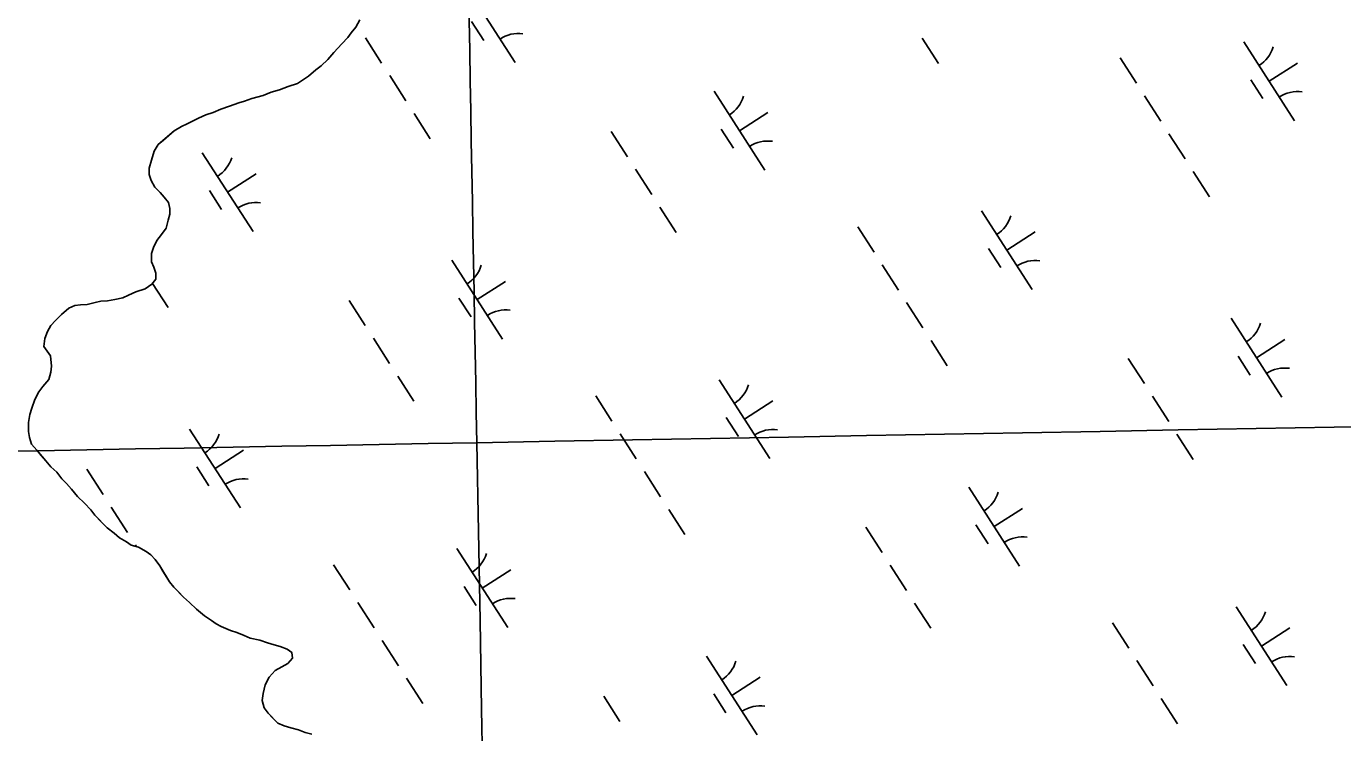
# Model space of a CAD drawing. Extents: x 3937982 to 3958556, y 219448 to 241894.
# Drawn here: x 3945728 to 3946430, y 236220 to 236596 of the extents above; entities that cross this region are included whole.
import ezdxf

# ---------------------------------------------------------------- set-up
doc = ezdxf.new("R2010")
doc.units = 0
for name, color, linetype in [('V-GRID-MAJR', 7, 'Continuous'), ('V-TOPO-SHOR', 7, 'Continuous'), ('V-WETL-SWMP', 7, 'Continuous')]:
    doc.layers.add(name, color=color, linetype=linetype)

msp = doc.modelspace()

# ---------------------------------------------------------------- linework, layer by layer
at = {"layer": 'V-GRID-MAJR'}
for points in [[(3946136.867, 227095.12), (3946078.329, 230314.506), (3945968.142, 236374.431), (3945930.73, 238431.955)], [(3942640.453, 236314.075), (3945968.142, 236374.431), (3951288.627, 236471.56), (3951347.833, 236472.645)]]:
    msp.add_spline(points, degree=3, dxfattribs=at)
at = {"layer": 'V-TOPO-SHOR'}
for points in [[(3945905.784, 236599.796), (3945903.634, 236595.977), (3945901.144, 236592.862), (3945899.362, 236590.435), (3945896.167, 236586.98), (3945891.909, 236582.489), (3945888.71, 236578.682), (3945885.165, 236575.231), (3945882.341, 236573.168), (3945878.446, 236569.722), (3945875.269, 236567.665), (3945872.447, 236565.953), (3945867.528, 236564.27), (3945862.957, 236562.58), (3945858.392, 236561.241), (3945854.171, 236559.547), (3945848.201, 236557.878), (3945844.334, 236556.528), (3945841.172, 236555.523), (3945836.253, 236553.837), (3945831.682, 236552.15), (3945827.461, 236550.456), (3945823.594, 236549.108), (3945819.723, 236547.411), (3945816.905, 236546.047), (3945813.735, 236544.341), (3945810.569, 236542.983), (3945806.688, 236540.585), (3945803.858, 236538.174), (3945801.025, 236535.762), (3945798.195, 236533.351), (3945796.051, 236529.882), (3945794.586, 236525.001), (3945793.48, 236520.817), (3945793.433, 236517.319), (3945794.443, 236514.157), (3945796.495, 236510.633), (3945799.256, 236507.796), (3945801.322, 236505.32), (3945803.735, 236502.49), (3945804.39, 236499.332), (3945804.349, 236496.184), (3945803.608, 236493.044), (3945802.504, 236488.86), (3945800.007, 236485.395), (3945797.519, 236482.28), (3945795.719, 236478.457), (3945794.627, 236475.321), (3945794.566, 236470.774), (3945795.93, 236467.956), (3945796.935, 236464.794), (3945796.894, 236461.647), (3945794.758, 236458.876), (3945791.228, 236456.473), (3945786.308, 236454.79), (3945782.438, 236453.092), (3945779.269, 236451.734), (3945775.059, 236450.741), (3945771.2, 236450.092), (3945767.698, 236449.789), (3945764.54, 236449.131), (3945760.329, 236448.138), (3945756.827, 236447.835), (3945753.673, 236447.526), (3945750.507, 236446.168), (3945746.614, 236442.721), (3945743.423, 236439.614), (3945740.939, 236436.849), (3945739.147, 236433.724), (3945737.697, 236429.894), (3945737.291, 236425.702), (3945739.008, 236423.23), (3945740.726, 236420.758), (3945741.351, 236415.153), (3945740.957, 236412.009), (3945739.858, 236408.175), (3945736.659, 236404.368), (3945734.523, 236401.597)], [(3945734.523, 236401.597), (3945732.368, 236397.427), (3945730.91, 236392.899), (3945729.812, 236389.416), (3945729.058, 236385.227), (3945728.993, 236380.331), (3945729.65, 236377.173), (3945730.654, 236373.66), (3945733.41, 236370.476), (3945735.823, 236367.643), (3945738.233, 236364.813), (3945740.99, 236361.628), (3945744.101, 236358.788), (3945746.854, 236355.253), (3945749.268, 236352.773), (3945752.027, 236349.586), (3945755.123, 236345.697), (3945758.924, 236342.148), (3945762.375, 236338.605), (3945764.438, 236335.779), (3945767.889, 236332.233), (3945770.995, 236329.043), (3945774.807, 236326.194), (3945777.571, 236323.708), (3945781.391, 236321.557), (3945783.818, 236319.777), (3945787.652, 236318.676), (3945791.821, 236316.521), (3945794.246, 236314.739), (3945796.663, 236312.259), (3945799.065, 236308.729), (3945800.777, 236305.906), (3945802.489, 236303.086), (3945804.202, 236300.264), (3945806.612, 236297.434), (3945809.029, 236294.952), (3945811.789, 236292.117), (3945814.9, 236289.277), (3945818.701, 236285.727), (3945822.853, 236282.174), (3945826.668, 236279.674), (3945829.093, 236277.894), (3945831.874, 236276.456), (3945836.742, 236274.293), (3945840.228, 236273.198), (3945844.058, 236271.748), (3945847.185, 236270.306), (3945852.42, 236269.188), (3945856.598, 236267.732), (3945860.081, 236266.636), (3945863.221, 236265.895), (3945867.051, 236264.445), (3945869.475, 236262.663), (3945869.785, 236259.511), (3945867.298, 236256.744), (3945864.126, 236255.036), (3945860.601, 236252.984), (3945857.407, 236249.529), (3945855.252, 236245.359), (3945854.142, 236240.825), (3945853.741, 236236.983), (3945854.74, 236233.12), (3945856.802, 236230.294), (3945859.217, 236227.812), (3945861.98, 236224.978), (3945865.457, 236223.532), (3945868.943, 236222.436), (3945873.125, 236221.33), (3945876.607, 236219.886), (3945880.094, 236219.141)]]:
    msp.add_lwpolyline(points, dxfattribs=at)
at = {"layer": 'V-WETL-SWMP'}
for p, q in [((3945964.087, 236615.164), (3945988.654, 236576.998)), ((3945905.784, 236599.797), (3945903.634, 236595.977)), ((3945965.388, 236598.888), (3945971.883, 236588.798)), ((3945901.143, 236592.861), (3945899.362, 236590.436)), ((3945903.634, 236595.977), (3945901.143, 236592.861)), ((3945896.167, 236586.98), (3945891.91, 236582.488)), ((3945899.362, 236590.436), (3945896.167, 236586.98)), ((3945908.717, 236590.265), (3945917.377, 236576.811)), ((3946205.702, 236590.013), (3946214.362, 236576.559)), ((3946377.154, 236588.082), (3946404.216, 236546.038)), ((3945888.71, 236578.682), (3945885.166, 236575.23)), ((3945891.91, 236582.488), (3945888.71, 236578.682)), ((3946311.289, 236579.487), (3946319.949, 236566.033)), ((3945882.34, 236573.169), (3945878.446, 236569.722)), ((3945885.166, 236575.23), (3945882.34, 236573.169)), ((3946390.685, 236567.06), (3946405.821, 236576.802)), ((3945867.528, 236564.269), (3945862.957, 236562.58)), ((3945872.448, 236565.953), (3945867.528, 236564.269)), ((3945875.27, 236567.665), (3945872.448, 236565.953)), ((3945878.446, 236569.722), (3945875.27, 236567.665)), ((3945921.707, 236570.084), (3945930.366, 236556.631)), ((3946380.95, 236567.929), (3946387.445, 236557.839)), ((3945844.334, 236556.529), (3945841.172, 236555.522)), ((3945848.201, 236557.878), (3945844.334, 236556.529)), ((3945854.17, 236559.548), (3945848.201, 236557.878)), ((3945858.391, 236561.241), (3945854.17, 236559.548)), ((3945862.957, 236562.58), (3945858.391, 236561.241)), ((3946094.721, 236561.742), (3946121.783, 236519.699)), ((3946324.279, 236559.306), (3946332.939, 236545.852)), ((3945827.46, 236550.456), (3945823.594, 236549.108)), ((3945831.681, 236552.149), (3945827.46, 236550.456)), ((3945836.252, 236553.838), (3945831.681, 236552.149)), ((3945841.172, 236555.522), (3945836.252, 236553.838)), ((3945934.696, 236549.904), (3945943.356, 236536.45)), ((3946108.252, 236540.721), (3946123.388, 236550.463)), ((3945810.568, 236542.983), (3945806.688, 236540.585)), ((3945813.735, 236544.34), (3945810.568, 236542.983)), ((3945816.906, 236546.047), (3945813.735, 236544.34)), ((3945819.723, 236547.41), (3945816.906, 236546.047)), ((3945823.594, 236549.108), (3945819.723, 236547.41)), ((3945806.688, 236540.585), (3945798.195, 236533.351)), ((3946039.855, 236540.345), (3946048.515, 236526.891)), ((3946098.517, 236541.59), (3946105.012, 236531.499)), ((3946337.269, 236539.125), (3946345.929, 236525.671)), ((3945796.05, 236529.881), (3945794.586, 236525.002)), ((3945798.195, 236533.351), (3945796.05, 236529.881)), ((3945821.724, 236529.011), (3945848.787, 236486.968)), ((3945794.586, 236525.002), (3945793.481, 236520.818)), ((3945793.481, 236520.818), (3945793.434, 236517.32)), ((3945793.434, 236517.32), (3945794.442, 236514.158)), ((3945835.256, 236507.99), (3945850.391, 236517.732)), ((3946052.845, 236520.164), (3946061.505, 236506.711)), ((3946350.259, 236518.944), (3946358.919, 236505.491)), ((3945794.442, 236514.158), (3945796.494, 236510.632)), ((3945796.494, 236510.632), (3945799.256, 236507.797)), ((3945799.256, 236507.797), (3945801.322, 236505.32)), ((3945825.52, 236508.859), (3945832.015, 236498.769)), ((3945801.322, 236505.32), (3945803.734, 236502.49)), ((3945803.734, 236502.49), (3945804.391, 236499.332)), ((3945804.35, 236496.184), (3945803.608, 236493.045)), ((3945804.391, 236499.332), (3945804.35, 236496.184)), ((3946065.835, 236499.984), (3946074.495, 236486.53)), ((3946237.287, 236498.052), (3946264.349, 236456.009)), ((3945802.503, 236488.861), (3945800.008, 236485.396)), ((3945803.608, 236493.045), (3945802.503, 236488.861)), ((3946171.422, 236489.457), (3946180.082, 236476.003)), ((3946250.818, 236477.03), (3946265.954, 236486.773)), ((3945797.518, 236482.28), (3945795.718, 236478.456)), ((3945800.008, 236485.396), (3945797.518, 236482.28)), ((3945794.627, 236475.321), (3945794.566, 236470.774)), ((3945795.718, 236478.456), (3945794.627, 236475.321)), ((3946241.083, 236477.9), (3946247.578, 236467.809)), ((3945794.566, 236470.774), (3945795.929, 236467.957)), ((3945795.929, 236467.957), (3945796.936, 236464.795)), ((3945954.854, 236471.713), (3945981.916, 236429.669)), ((3946184.412, 236469.276), (3946193.072, 236455.823)), ((3945794.759, 236458.876), (3945791.228, 236456.474)), ((3945796.894, 236461.647), (3945794.759, 236458.876)), ((3945795.147, 236459.38), (3945803.489, 236446.42)), ((3945796.936, 236464.795), (3945796.894, 236461.647)), ((3945968.385, 236450.691), (3945983.52, 236460.434)), ((3945779.27, 236451.734), (3945775.059, 236450.741)), ((3945782.437, 236453.092), (3945779.27, 236451.734)), ((3945786.308, 236454.79), (3945782.437, 236453.092)), ((3945791.228, 236456.474), (3945786.308, 236454.79)), ((3945958.65, 236451.56), (3945965.145, 236441.47)), ((3945750.508, 236446.168), (3945746.614, 236442.721)), ((3945753.674, 236447.526), (3945750.508, 236446.168)), ((3945756.827, 236447.834), (3945753.674, 236447.526)), ((3945760.33, 236448.137), (3945756.827, 236447.834)), ((3945764.541, 236449.131), (3945760.33, 236448.137)), ((3945767.699, 236449.789), (3945764.541, 236449.131)), ((3945771.201, 236450.092), (3945767.699, 236449.789)), ((3945775.059, 236450.741), (3945771.201, 236450.092)), ((3945899.988, 236450.316), (3945908.648, 236436.862)), ((3946197.402, 236449.096), (3946206.062, 236435.642)), ((3945743.424, 236439.615), (3945740.938, 236436.849)), ((3945746.614, 236442.721), (3945743.424, 236439.615)), ((3946370.416, 236440.753), (3946397.478, 236398.71)), ((3945739.147, 236433.724), (3945737.697, 236429.895)), ((3945740.938, 236436.849), (3945739.147, 236433.724)), ((3945737.697, 236429.895), (3945737.291, 236425.702)), ((3945737.291, 236425.702), (3945740.725, 236420.758)), ((3945912.978, 236430.135), (3945921.637, 236416.681)), ((3946210.392, 236428.915), (3946219.051, 236415.461)), ((3946383.947, 236419.732), (3946399.083, 236429.474)), ((3945740.725, 236420.758), (3945741.35, 236415.152)), ((3946315.55, 236419.356), (3946324.21, 236405.903)), ((3946374.212, 236420.601), (3946380.707, 236410.511)), ((3945740.958, 236412.009), (3945739.858, 236408.175)), ((3945741.35, 236415.152), (3945740.958, 236412.009)), ((3945925.967, 236409.954), (3945934.627, 236396.5)), ((3945736.659, 236404.369), (3945734.523, 236401.598)), ((3945739.858, 236408.175), (3945736.659, 236404.369)), ((3946097.42, 236408.023), (3946124.482, 236365.979)), ((3945732.368, 236397.428), (3945730.909, 236392.899)), ((3945734.523, 236401.598), (3945732.368, 236397.428)), ((3946031.555, 236399.428), (3946040.214, 236385.974)), ((3946110.951, 236387.001), (3946126.086, 236396.743)), ((3946328.54, 236399.176), (3946337.2, 236385.722)), ((3945729.813, 236389.415), (3945729.058, 236385.227)), ((3945730.909, 236392.899), (3945729.813, 236389.415)), ((3945729.058, 236385.227), (3945728.993, 236380.33)), ((3945814.986, 236381.683), (3945842.049, 236339.64)), ((3946101.216, 236387.87), (3946107.71, 236377.78)), ((3945728.993, 236380.33), (3945729.651, 236377.172)), ((3945729.651, 236377.172), (3945730.654, 236373.661)), ((3946044.544, 236379.247), (3946053.204, 236365.793)), ((3946341.53, 236378.995), (3946350.19, 236365.541)), ((3945730.654, 236373.661), (3945733.41, 236370.475)), ((3945733.41, 236370.475), (3945738.233, 236364.814)), ((3945828.518, 236360.662), (3945843.653, 236370.404)), ((3945738.233, 236364.814), (3945740.99, 236361.628)), ((3945740.99, 236361.628), (3945744.101, 236358.788)), ((3945760.12, 236360.286), (3945768.78, 236346.832)), ((3945818.782, 236361.531), (3945825.277, 236351.44)), ((3945744.101, 236358.788), (3945746.853, 236355.253)), ((3945746.853, 236355.253), (3945749.269, 236352.772)), ((3946057.534, 236359.066), (3946066.194, 236345.612)), ((3945749.269, 236352.772), (3945752.026, 236349.587)), ((3945752.026, 236349.587), (3945755.123, 236345.697)), ((3946230.549, 236350.724), (3946257.611, 236308.681)), ((3945755.123, 236345.697), (3945758.924, 236342.148)), ((3945758.924, 236342.148), (3945762.376, 236338.604)), ((3945773.11, 236340.105), (3945781.77, 236326.652)), ((3946070.524, 236338.885), (3946079.184, 236325.432)), ((3946244.08, 236329.702), (3946259.215, 236339.445)), ((3945762.376, 236338.604), (3945764.438, 236335.778)), ((3945764.438, 236335.778), (3945770.996, 236329.043)), ((3945770.996, 236329.043), (3945774.806, 236326.194)), ((3945774.806, 236326.194), (3945777.572, 236323.708)), ((3946175.683, 236329.327), (3946184.343, 236315.873)), ((3946234.345, 236330.572), (3946240.84, 236320.481)), ((3945777.572, 236323.708), (3945781.392, 236321.558)), ((3945781.392, 236321.558), (3945783.818, 236319.777)), ((3945783.818, 236319.777), (3945787.652, 236318.676)), ((3945786.1, 236319.925), (3945786.734, 236318.94)), ((3945787.652, 236318.676), (3945791.821, 236316.522)), ((3945957.552, 236317.993), (3945984.615, 236275.95)), ((3945791.821, 236316.522), (3945794.247, 236314.74)), ((3945794.247, 236314.74), (3945796.663, 236312.259)), ((3945796.663, 236312.259), (3945799.065, 236308.729)), ((3945799.065, 236308.729), (3945804.201, 236300.264)), ((3945891.687, 236309.398), (3945900.347, 236295.944)), ((3945971.083, 236296.971), (3945986.219, 236306.714)), ((3946188.673, 236309.146), (3946197.333, 236295.692)), ((3945804.201, 236300.264), (3945806.612, 236297.433)), ((3945806.612, 236297.433), (3945811.79, 236292.117)), ((3945961.348, 236297.841), (3945967.843, 236287.75)), ((3945811.79, 236292.117), (3945814.901, 236289.277)), ((3945814.901, 236289.277), (3945818.702, 236285.728)), ((3945818.702, 236285.728), (3945822.853, 236282.174)), ((3945904.677, 236289.217), (3945913.337, 236275.764)), ((3946201.663, 236288.965), (3946210.322, 236275.512)), ((3946373.115, 236287.034), (3946400.177, 236244.991)), ((3945822.853, 236282.174), (3945826.669, 236279.674)), ((3945826.669, 236279.674), (3945829.094, 236277.893)), ((3945829.094, 236277.893), (3945831.874, 236276.457)), ((3945831.874, 236276.457), (3945836.743, 236274.293)), ((3946307.25, 236278.439), (3946315.91, 236264.985)), ((3946386.646, 236266.012), (3946401.781, 236275.755)), ((3945836.743, 236274.293), (3945840.227, 236273.197)), ((3945840.227, 236273.197), (3945844.057, 236271.747)), ((3945844.057, 236271.747), (3945847.186, 236270.306)), ((3945847.186, 236270.306), (3945852.419, 236269.187)), ((3945852.419, 236269.187), (3945856.598, 236267.732)), ((3945917.667, 236269.037), (3945926.327, 236255.583)), ((3945856.598, 236267.732), (3945860.082, 236266.636)), ((3945860.082, 236266.636), (3945863.221, 236265.895)), ((3945863.221, 236265.895), (3945867.05, 236264.445)), ((3945867.05, 236264.445), (3945869.476, 236262.663)), ((3945869.476, 236262.663), (3945869.784, 236259.511)), ((3946376.911, 236266.881), (3946383.406, 236256.791)), ((3945864.127, 236255.037), (3945860.601, 236252.985)), ((3945867.298, 236256.745), (3945864.127, 236255.037)), ((3945869.784, 236259.511), (3945867.298, 236256.745)), ((3946090.682, 236260.694), (3946117.744, 236218.651)), ((3946320.24, 236258.258), (3946328.9, 236244.804)), ((3945857.406, 236249.529), (3945855.252, 236245.359)), ((3945860.601, 236252.985), (3945857.406, 236249.529)), ((3945930.657, 236248.856), (3945939.317, 236235.402)), ((3946104.213, 236239.673), (3946119.348, 236249.415)), ((3945854.142, 236240.825), (3945853.741, 236236.982)), ((3945855.252, 236245.359), (3945854.142, 236240.825)), ((3945853.741, 236236.982), (3945854.74, 236233.121)), ((3946035.815, 236239.297), (3946044.475, 236225.844)), ((3946094.478, 236240.542), (3946100.972, 236230.452)), ((3946333.229, 236238.077), (3946341.889, 236224.624)), ((3945854.74, 236233.121), (3945856.802, 236230.294)), ((3945856.802, 236230.294), (3945861.979, 236224.978)), ((3945861.979, 236224.978), (3945865.458, 236223.532)), ((3945865.458, 236223.532), (3945868.942, 236222.436)), ((3945868.942, 236222.436), (3945873.126, 236221.331)), ((3945873.126, 236221.331), (3945876.606, 236219.886))]:
    msp.add_line(p, q, dxfattribs=at)
for centre, start, end in [((3945990.272, 236574.922), 81.996677, 123.540335), ((3946375.935, 236590.414), 301.99668, 343.540338), ((3946093.502, 236564.075), 301.99668, 343.540338), ((3946405.835, 236543.963), 81.996677, 123.540335), ((3946123.402, 236517.623), 81.996677, 123.540335), ((3945820.505, 236531.344), 301.99668, 343.540338), ((3945850.405, 236484.892), 81.996677, 123.540335), ((3946236.068, 236500.385), 301.99668, 343.540338), ((3945953.634, 236474.045), 301.99668, 343.540338), ((3946265.968, 236453.933), 81.996677, 123.540335), ((3945983.534, 236427.594), 81.996677, 123.540335), ((3946369.197, 236443.086), 301.99668, 343.540338), ((3946399.097, 236396.634), 81.996677, 123.540335), ((3946096.2, 236410.355), 301.99668, 343.540338), ((3946126.1, 236363.904), 81.996677, 123.540335), ((3945813.767, 236384.016), 301.99668, 343.540338), ((3945843.667, 236337.564), 81.996677, 123.540335), ((3946229.33, 236353.057), 301.99668, 343.540338), ((3946259.23, 236306.605), 81.996677, 123.540335), ((3945956.333, 236320.326), 301.99668, 343.540338), ((3945986.233, 236273.874), 81.996677, 123.540335), ((3946371.895, 236289.367), 301.99668, 343.540338), ((3946089.462, 236263.027), 301.99668, 343.540338), ((3946401.795, 236242.915), 81.996677, 123.540335), ((3946119.362, 236216.575), 81.996677, 123.540335)]:
    msp.add_arc(centre, 17.623, start, end, dxfattribs=at)

doc.saveas('drawing.dxf')
